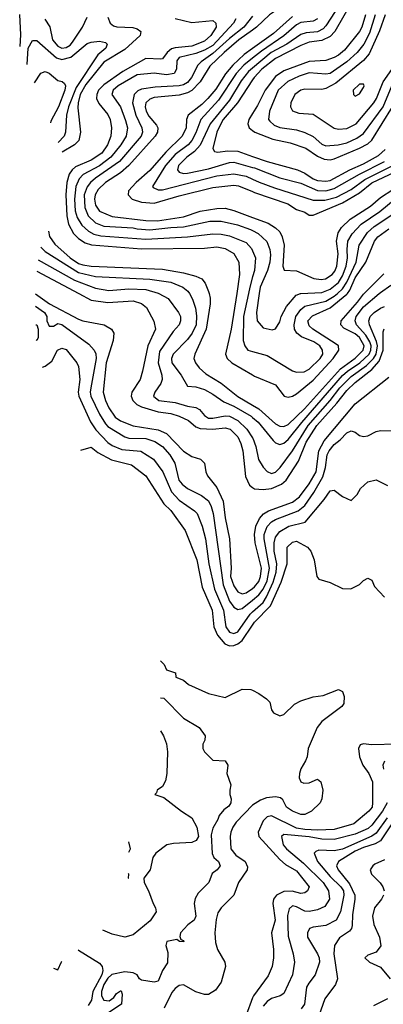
# Model space of a CAD drawing. Header units: inches. Extents: x 1793402 to 1900366, y 320852 to 470679.
# Tile 403 of 604: x 1828889 to 1830624, y 446609 to 451306. Entities that reach past the tile are written whole.
import ezdxf

# ---------------------------------------------------------------- set-up
doc = ezdxf.new("R2010")
doc.units = ezdxf.units.IN
doc.header["$MEASUREMENT"] = 0
for name, color, linetype in [('B8424', 7, 'Continuous'), ('B8425', 7, 'Continuous'), ('B8434', 7, 'Continuous'), ('B8435', 7, 'Continuous')]:
    doc.layers.add(name, color=color, linetype=linetype)

msp = doc.modelspace()

# ---------------------------------------------------------------- linework, layer by layer
at = {"layer": 'B8424', "color": 4}
for points, elevation in [([(1828963.8, 449997.9), (1829031.4, 449951.4), (1829170, 449878), (1829190.2, 449870.2), (1829291.3, 449850), (1829327.3, 449830), (1829338, 449810), (1829335.2, 449775.2), (1829301.2, 449670), (1829287, 449530), (1829297.4, 449490), (1829314.2, 449454.2), (1829344.9, 449410), (1829370, 449393.1), (1829430, 449368.9), (1829550, 449350.2), (1829590, 449331.7), (1829670, 449248), (1829710, 449222), (1829751.3, 449210), (1829770.6, 449190.6), (1829776.3, 449150), (1829784.9, 449130), (1829830, 449074), (1829859.5, 449010), (1829869.1, 448929.1), (1829890.3, 448830), (1829897.4, 448690), (1829894.6, 448650), (1829910, 448605.5), (1829930, 448577.3), (1829950, 448568), (1829970, 448572.4), (1830000, 448593.3)], 356), ([(1829171.2, 450000), (1829230, 449968.9), (1829310, 449957.7), (1829430, 449964.4), (1829470, 449953), (1829493.8, 449933.8), (1829528.6, 449868.6), (1829536.4, 449830), (1829499.5, 449750), (1829475.5, 449630), (1829463, 449590), (1829423.8, 449530), (1829420.4, 449510), (1829428.4, 449490), (1829448, 449470), (1829470, 449459), (1829550, 449435.8), (1829610, 449427.6), (1829650, 449414.6), (1829694.2, 449394.2), (1829730, 449364.4), (1829750, 449356.5), (1829810, 449352.6), (1829870, 449359.5), (1829892.4, 449352.4), (1829930, 449315.5), (1829944.8, 449284.8), (1829953.4, 449250), (1829966.9, 449126.9), (1829985.3, 449085.3), (1830000, 449074.9)], 364), ([(1829552.4, 450000), (1829596.7, 449976.7), (1829647.3, 449910), (1829655.5, 449890), (1829656.3, 449870), (1829650.5, 449850), (1829621.1, 449818.9), (1829556.5, 449723.5), (1829548.9, 449670), (1829566.4, 449610), (1829568, 449590), (1829563, 449570), (1829534, 449530), (1829527.3, 449510), (1829552, 449490), (1829630, 449479.5), (1829690, 449462), (1829730, 449456.3), (1829746.4, 449446.4), (1829770, 449418), (1829790, 449405.7), (1829810, 449404.6), (1829870, 449416.9), (1829890, 449415.2), (1829930, 449394.6), (1829973.3, 449353.3), (1830000, 449312)], 368), ([(1829698.3, 450000), (1829713.5, 449973.5), (1829728.5, 449930), (1829733.1, 449893.1), (1829730.3, 449850), (1829711.8, 449810), (1829690, 449780.9), (1829621.6, 449710), (1829613, 449690), (1829615.5, 449670), (1829659.1, 449610), (1829690, 449558), (1829730, 449555.5), (1829770, 449542.4), (1829810, 449520.4), (1829862.7, 449482.7), (1829910, 449462.6), (1829994.1, 449414.1), (1830000, 449409.2)], 372), ([(1829792.8, 450000), (1829798, 449978), (1829798, 449950), (1829778.3, 449830), (1829723.8, 449710), (1829720.5, 449690), (1829727.7, 449670), (1829745.9, 449645.9), (1829777.3, 449617.3), (1829850, 449572.4), (1829929.3, 449509.3), (1830000, 449467.9)], 376), ([(1829924.4, 450000), (1829898, 449830), (1829870.4, 449710), (1829879.3, 449690), (1829900.5, 449670), (1830000, 449611.4)], 384), ([(1829979.9, 450000), (1829956.5, 449890), (1829955.5, 449775.5), (1829962.8, 449750), (1829978, 449730), (1830000, 449723.8)], 388), ([(1828964.7, 449938.8), (1829007.2, 449910), (1829017.4, 449890), (1829018, 449870), (1829030, 449843.8), (1829050, 449844.4), (1829070, 449857.6), (1829090, 449852.4), (1829218, 449758), (1829244, 449730), (1829252, 449712), (1829254, 449690), (1829227.4, 449550), (1829224.9, 449530), (1829228.9, 449510), (1829270, 449424.9), (1829298.4, 449378.4), (1829310, 449365.3), (1829390, 449315.8), (1829410, 449310.3), (1829490, 449308.8), (1829534.4, 449294.4), (1829570, 449270.4), (1829606, 449230), (1829628.5, 449190), (1829648.8, 449110), (1829663.8, 449090), (1829690, 449070.4), (1829756.9, 449036.9), (1829790, 449010.6), (1829803.1, 448983.1), (1829811.7, 448950), (1829859.7, 448610), (1829890, 448533), (1829910, 448503.8), (1829930, 448492.2), (1829950, 448496.5), (1830000, 448537.2)], 352), ([(1828966, 449850.8), (1828970, 449850.8), (1828976.4, 449830), (1828977.3, 449790), (1828970, 449775.3)], 348), ([(1828970, 449775.3), (1828967.1, 449778.3)], 348), ([(1828997.9, 449648.8), (1829010, 449653.4), (1829042.7, 449677.3), (1829069.3, 449730), (1829090, 449738.4), (1829110, 449733.4), (1829162, 449670), (1829170, 449651.3), (1829175.3, 449590), (1829167.7, 449530), (1829170.3, 449510), (1829227.1, 449387.1), (1829252, 449350), (1829309.2, 449289.2), (1829330, 449275.3), (1829376.5, 449256.5), (1829467.3, 449247.3), (1829527.7, 449210), (1829572.4, 449150), (1829613.6, 449053.6), (1829650, 449014.4), (1829723.7, 448963.7), (1829735.5, 448950), (1829759.5, 448890), (1829774.9, 448830), (1829791.6, 448710), (1829818.3, 448590), (1829860.9, 448490), (1829872.4, 448410), (1829890, 448384.4), (1829910, 448377.6), (1829930, 448386.7), (1829988.3, 448470), (1830000, 448480.7)], 348), ([(1829180.3, 449253.2), (1829230, 449266.8), (1829261.4, 449241.4), (1829326.4, 449206.4), (1829422.3, 449182.3), (1829490.6, 449130), (1829577, 448997), (1829610, 448964.9), (1829679.1, 448870), (1829733.4, 448730), (1829759.4, 448599.4), (1829807.2, 448490), (1829816, 448410), (1829832, 448370), (1829868.1, 448328.1), (1829890, 448319.5), (1829910, 448321.5), (1829930, 448329.1), (1829950, 448344), (1830000, 448417.3)], 344), ([(1829560.5, 448247), (1829578, 448230), (1829590, 448204.7), (1829632, 448190), (1829634, 448170), (1829670, 448156), (1829694.4, 448134.4), (1829790, 448091), (1829870, 448072), (1829950, 448112), (1829991.6, 448111.6), (1830000, 448107.3)], 336), ([(1829560.5, 448070.6), (1829576, 448070), (1829670, 447974.8), (1829744.7, 447930), (1829774, 447890), (1829771.6, 447868.4), (1829762, 447850), (1829762, 447830), (1829770, 447814), (1829810, 447774), (1829870, 447771.3), (1829882, 447750), (1829878, 447710), (1829896, 447656), (1829891.3, 447630), (1829891.3, 447610), (1829898, 447590), (1829896, 447570), (1829886.4, 447553.6), (1829862.5, 447537.5), (1829841, 447510), (1829834.8, 447490), (1829810.4, 447449.6), (1829802.8, 447417.2), (1829807.7, 447327.7), (1829816, 447310), (1829838, 447290), (1829844.7, 447270), (1829831.3, 447250), (1829807.5, 447232.5), (1829790.8, 447190), (1829741.1, 447138.9), (1829725.8, 447114.2), (1829720.7, 447090), (1829730, 447028.7), (1829722, 447010), (1829691.8, 446988.2), (1829656, 446950), (1829652.7, 446932.7), (1829658, 446918), (1829670, 446914), (1829672.7, 446907.3), (1829652, 446908), (1829638, 446918), (1829591.3, 446908.7), (1829586.8, 446890), (1829595.5, 446855.5), (1829593.7, 446806.3), (1829570.5, 446769.5), (1829550, 446719), (1829530, 446715.1), (1829470, 446724.5), (1829461.2, 446730), (1829449.3, 446750), (1829430, 446758.9), (1829390, 446763.5), (1829328.6, 446751.4), (1829310, 446734.3), (1829290, 446702.9), (1829279, 446670), (1829279.5, 446650), (1829290, 446628), (1829315.1, 446624.9), (1829338.3, 446641.7), (1829350, 446660.7), (1829370, 446674), (1829373, 446673), (1829378, 446658), (1829374, 446610), (1829314, 446570)], 332), ([(1829560.5, 447913.3), (1829575.5, 447890), (1829590, 447852), (1829594.2, 447814.2), (1829590.5, 447709.5), (1829584.1, 447675.9), (1829570, 447648.7), (1829544.7, 447630), (1829542, 447618), (1829534, 447610), (1829575.9, 447595.9), (1829661, 447530), (1829710, 447499.1), (1829734.5, 447454.5), (1829741.3, 447410), (1829730.3, 447389.7), (1829710, 447381.6), (1829623.4, 447376.6), (1829590.5, 447369.5), (1829538, 447330), (1829524.7, 447310), (1829510.8, 447250), (1829481, 447210), (1829482.8, 447190), (1829503, 447150), (1829524.9, 447090), (1829537.3, 447070), (1829540.7, 447050), (1829512.1, 447007.9), (1829458, 446962), (1829430, 446941.2), (1829390, 446929.3)], 328), ([(1830000, 447559), (1829922.2, 447477.8), (1829905.8, 447454.2), (1829895.8, 447430), (1829893.4, 447410), (1829897, 447350), (1829919.7, 447319.7), (1829964.9, 447290), (1829975.9, 447264.1), (1829974, 447250), (1829932.7, 447190), (1829910.5, 447130), (1829850.4, 447069.6), (1829834.9, 447045.1), (1829826.2, 447013.8), (1829820.4, 446950), (1829823.4, 446903.4), (1829833.4, 446870), (1829867.3, 446810), (1829870.6, 446790), (1829850, 446715.3), (1829823.8, 446676.2), (1829790, 446656), (1829770, 446656), (1829730, 446669), (1829670, 446701.2), (1829650, 446699.3), (1829630, 446685.2), (1829615.1, 446664.9), (1829578, 446590)], 336), ([(1829409.3, 447335), (1829418, 447350), (1829410.3, 447384.2)], 328), ([(1829406.9, 447210.9), (1829408.7, 447211.3), (1829409, 447230), (1829407.3, 447233.7)], 328), ([(1829390, 446929.3), (1829330, 446942.9), (1829285, 446962.9)], 328), ([(1829167.9, 446868.1), (1829170, 446867.3), (1829270, 446804.9), (1829281.6, 446790), (1829285.7, 446770), (1829280.2, 446750), (1829238.2, 446670), (1829231.1, 446628.9), (1829215.9, 446604.1)], 328), ([(1829070, 446774), (1829088.9, 446811.1), (1829090.3, 446815.3)], 328), ([(1829050.2, 446781.9), (1829070, 446774)], 328), ([(1830000, 446639.6), (1829970, 446557.2)], 344)]:
    msp.add_lwpolyline(points, dxfattribs=dict(at, elevation=elevation))
at = {"layer": 'B8425', "color": 4}
msp.add_line((1828970.5, 450106, 364), (1829171.2, 450000, 364), dxfattribs=at)
for points, elevation in [([(1828891.4, 451177.9), (1828893.4, 451233.4), (1828888.6, 451331.4)], 376), ([(1829008.8, 451308.8), (1829031.7, 451271.7), (1829045.7, 451210), (1829070, 451180.3), (1829090, 451170.3), (1829110, 451173.4), (1829130, 451185.3), (1829141.4, 451198.6), (1829188.7, 451271.3), (1829210, 451318.8)], 376), ([(1829310, 451318), (1829320.5, 451290), (1829336.7, 451276.7), (1829351.9, 451271.9), (1829428.3, 451268.3), (1829450, 451262), (1829466.8, 451250), (1829464, 451230), (1829390, 451163.5), (1829290, 451103), (1829203.7, 450996.3), (1829178, 450950), (1829167.2, 450910), (1829165.5, 450885.5), (1829179.5, 450770), (1829170.4, 450730), (1829150.5, 450710), (1829090.8, 450674.5)], 376), ([(1829630, 451312), (1829710, 451293.1), (1829810, 451302), (1829824, 451290), (1829826.4, 451270), (1829801.6, 451230), (1829770, 451204.4), (1829710, 451179.8), (1829630, 451172.5), (1829613.5, 451166.5), (1829593.1, 451150), (1829570, 451119.6), (1829562.6, 451117.4), (1829490, 451120.5), (1829380.3, 451059.7), (1829290, 450995.6), (1829265.5, 450970), (1829256.1, 450950), (1829254.6, 450930), (1829266.2, 450906.2), (1829310, 450854), (1829320.4, 450830), (1829326.7, 450790), (1829323.1, 450750), (1829307.2, 450710), (1829280.4, 450670), (1829230, 450636), (1829155.6, 450604.4), (1829138.7, 450590), (1829125.2, 450570), (1829114.4, 450530), (1829109.2, 450470), (1829113.4, 450370), (1829122.3, 450330), (1829146.2, 450286.2), (1829170, 450262), (1829201.8, 450241.8), (1829231.4, 450231.4), (1829470, 450213.6), (1829770, 450215.8), (1829830, 450222), (1829870, 450214), (1829910.3, 450190.3), (1829934.9, 450150), (1829938.4, 450090), (1829924.4, 450000)], 384), ([(1829920.3, 451310), (1829908.5, 451290), (1829810, 451183.8), (1829770, 451160.3), (1829730, 451144.2), (1829650, 451126), (1829638, 451110), (1829637.1, 451070), (1829626, 451050), (1829590, 451043), (1829530, 451051.6), (1829450, 451042.4), (1829359.1, 450990), (1829335.5, 450970), (1829327.7, 450950), (1829370, 450890.7), (1829394.4, 450825.6), (1829403.7, 450790), (1829397.6, 450750), (1829372, 450710), (1829324.2, 450650), (1829270, 450609.8), (1829192.2, 450567.8), (1829172.3, 450547.7), (1829156.9, 450510), (1829150.2, 450450), (1829154.1, 450394.1), (1829162.3, 450362.3), (1829185.2, 450325.2), (1829217.2, 450297.2), (1829242.9, 450282.9), (1829275.3, 450275.3), (1829490, 450259.6), (1829690, 450270.2), (1829810, 450284.2), (1829850, 450283.7), (1829890, 450275.3), (1829970, 450243.8), (1829995.4, 450215.4), (1830000, 450204.2)], 388), ([(1830000, 451323), (1829958, 451270), (1829890, 451216.4), (1829810, 451144.2), (1829754.5, 451105.5), (1829739.5, 451090), (1829708.5, 451030), (1829690, 451006.9), (1829670, 450995.1), (1829650, 450991.1), (1829535.1, 450984.9), (1829470, 450974.3), (1829452.8, 450967.2), (1829434.9, 450950), (1829427.2, 450910), (1829443.1, 450850), (1829472.2, 450790), (1829474.4, 450770), (1829468.5, 450750), (1829365.3, 450630), (1829250, 450549.7), (1829227, 450530), (1829211.1, 450508.9), (1829196.9, 450470), (1829199.6, 450410), (1829215.3, 450370), (1829250, 450337.6), (1829290, 450321.5), (1829430, 450313.6), (1829450, 450308), (1829510, 450303.9), (1829610, 450315.5), (1829670, 450317.3), (1829795.6, 450344.4), (1829850, 450344.6), (1829927.8, 450327.8), (1829990, 450305.3), (1830000, 450300.2)], 392), ([(1830000, 451256.3), (1829934.3, 451210), (1829865.2, 451150), (1829795.4, 451084.6), (1829750.3, 451010), (1829710.8, 450969.2), (1829690, 450957.2), (1829650, 450945.6), (1829530, 450934.8), (1829510, 450927.6), (1829490.4, 450910), (1829487.2, 450890), (1829492, 450870), (1829505.3, 450845.3), (1829542.3, 450802.3), (1829548.5, 450790), (1829547, 450770), (1829534.9, 450750), (1829410.3, 450610), (1829370, 450576.4), (1829297.6, 450530), (1829263.5, 450496.5), (1829248.9, 450470), (1829245.2, 450450), (1829250, 450420.7), (1829270, 450392.4), (1829330, 450367.6), (1829490, 450348), (1829547.1, 450347.1), (1829670, 450366.5), (1829750, 450392.7), (1829830, 450405.7), (1829870, 450406.7), (1829910, 450395.3), (1830000, 450362.3)], 396), ([(1828924.9, 451093.2), (1828929.8, 451170.2), (1828950, 451207.3), (1828970, 451207.7), (1829063.8, 451123.8), (1829090, 451115.6), (1829132.6, 451127.4), (1829210, 451192.7), (1829230, 451199.3), (1829270, 451203), (1829297.6, 451197.6), (1829306.8, 451190), (1829299.1, 451170), (1829261.1, 451138.9), (1829157.7, 450982.3), (1829121.3, 450890), (1829111.7, 450850), (1829106.7, 450770), (1829100.4, 450750), (1829072.8, 450719.9)], 372), ([(1830000, 451169.5), (1829959.3, 451140.7), (1829905.2, 451090), (1829871.6, 451048.4), (1829824.8, 450975.2), (1829786, 450930), (1829758.1, 450901.9), (1829692.7, 450850), (1829684.9, 450830), (1829682.6, 450790), (1829664.2, 450750), (1829585.7, 450674.3), (1829510, 450586.3), (1829445.3, 450530), (1829408.4, 450490), (1829406, 450470), (1829424.9, 450450), (1829470, 450435.2), (1829530, 450430.3), (1829650, 450465.5), (1829810, 450504.9), (1829910, 450517.4), (1829933.5, 450513.5), (1830000, 450485.9)], 404), ([(1830000, 451122.7), (1829958.3, 451090), (1829922, 451050), (1829837.3, 450922.7), (1829753.4, 450830), (1829730, 450766.6), (1829710, 450729.6), (1829692, 450710), (1829630, 450663.1), (1829584, 450610), (1829522.8, 450510), (1829525.8, 450505.8), (1829550, 450494), (1829570, 450494.9), (1829830, 450560.8), (1829910, 450570.3), (1829970, 450559.6), (1830000, 450545.7)], 408), ([(1830000, 451075.6), (1829980.6, 451059.4), (1829945.8, 451014.2), (1829890, 450923), (1829798.3, 450810), (1829750, 450707.6), (1829722.9, 450677.1), (1829686, 450650), (1829646.4, 450610), (1829642, 450590), (1829650, 450578.8), (1829670, 450573), (1829690, 450574), (1829790, 450595.2), (1829890, 450624.6), (1829910, 450626), (1830000, 450601.7)], 412), ([(1828959.7, 451005.5), (1828990, 451051.3), (1829010, 451058.8), (1829030, 451050.8), (1829070, 451016), (1829090.9, 451010.9), (1829102, 451002), (1829106.8, 450990), (1829103.8, 450970), (1829074, 450890), (1829037.7, 450822.3), (1829035.8, 450813.4)], 368), ([(1830000, 451018.6), (1829927.9, 450910), (1829859.6, 450830), (1829847.9, 450810), (1829830.3, 450770), (1829811, 450691), (1829818, 450678), (1829834.4, 450674.4), (1829880.1, 450679.9), (1829930, 450678.3), (1830000, 450654.3)], 416), ([(1830000, 450857.9), (1829983, 450830), (1829978, 450810), (1829984, 450790), (1830000, 450778)], 424), ([(1829025.4, 450298.1), (1829031.3, 450271.3), (1829055.9, 450235.9), (1829130.3, 450170), (1829170, 450143.2), (1829190, 450136.1), (1829230, 450130.2), (1829570, 450115.6), (1829670, 450098.7), (1829730, 450082.4), (1829757.3, 450070), (1829773.4, 450050), (1829790.3, 450010.3), (1829792.8, 450000)], 376), ([(1828990.3, 450221.2), (1829010, 450200.3), (1829170, 450099.7), (1829250, 450080.8), (1829510, 450067.7), (1829610, 450053.7), (1829666.8, 450030), (1829691.7, 450011.7), (1829698.3, 450000)], 372), ([(1828976.3, 450160.6), (1829150, 450063.6), (1829250, 450025.3), (1829313.5, 450013.5), (1829410, 450022.3), (1829490, 450018.3), (1829550, 450001.3), (1829552.4, 450000)], 368), ([(1830000, 450079), (1829986.3, 450030), (1829979.9, 450000)], 388)]:
    msp.add_lwpolyline(points, dxfattribs=dict(at, elevation=elevation))
at = {"layer": 'B8434', "color": 4}
for points, elevation in [([(1830000, 449723.8), (1830070, 449704), (1830190, 449630.8), (1830210, 449624), (1830246.8, 449626.8), (1830270, 449639.1), (1830322.9, 449690), (1830336.2, 449710), (1830334.5, 449730), (1830320.9, 449750), (1830292.3, 449770), (1830234, 449794), (1830211.1, 449811.1), (1830200.5, 449830), (1830198, 449850), (1830206.3, 449890), (1830230, 449923.8), (1830250, 449940.3), (1830350, 449963.9), (1830390, 449987.2), (1830404.9, 450000)], 388), ([(1830000, 449467.9), (1830030, 449450.3), (1830110, 449377.6), (1830130, 449366.7), (1830150, 449365.3), (1830170, 449374.9), (1830248.5, 449450), (1830420, 449640), (1830490, 449691.3), (1830528.5, 449730), (1830532.5, 449750), (1830510, 449789.7), (1830490, 449806.8), (1830435.3, 449835.3), (1830421.6, 449850), (1830423, 449870), (1830501.6, 449958.4), (1830530, 449997), (1830533, 450000)], 376), ([(1830000, 449611.4), (1830010, 449605.5), (1830110, 449564), (1830150.6, 449510.6), (1830170, 449506), (1830190, 449510.4), (1830210, 449522), (1830290, 449586.7), (1830384.8, 449690), (1830411.3, 449730), (1830409.6, 449750), (1830398.9, 449758.9), (1830287, 449830), (1830270, 449845.1), (1830264.2, 449870), (1830285.8, 449894.2), (1830370, 449932.3), (1830450, 449996.5), (1830452.5, 450000)], 384), ([(1830000, 449409.2), (1830026.8, 449386.8), (1830098.3, 449298.3), (1830110, 449287.3), (1830130, 449279.1), (1830150, 449286), (1830170, 449303.1), (1830234.9, 449385.1), (1830430, 449608.1), (1830453.5, 449630), (1830512.1, 449670), (1830555.9, 449710), (1830565, 449730), (1830566, 449750), (1830560.2, 449770), (1830540.9, 449800.9), (1830496.3, 449850), (1830489.7, 449870), (1830494, 449890), (1830530, 449936.5), (1830604.8, 450000)], 372), ([(1830031.8, 450000), (1830019.3, 449910), (1830022, 449870), (1830050, 449836), (1830093.6, 449826.4), (1830110, 449831.3), (1830130, 449864.7), (1830137, 449890), (1830162.6, 449937.4), (1830208.2, 449991.8), (1830229, 450000)], 392), ([(1830000, 449312), (1830001.3, 449310), (1830016.4, 449270), (1830028.8, 449208.8), (1830050, 449171), (1830070, 449150.7), (1830090, 449141.6), (1830110, 449148.4), (1830131.6, 449170), (1830190.7, 449249.3), (1830264.8, 449370), (1830369.8, 449490), (1830416.1, 449550), (1830470, 449603.9), (1830543.2, 449656.8), (1830578, 449690), (1830589.9, 449710.1), (1830595.6, 449750), (1830591.1, 449771.1), (1830558.3, 449850), (1830555.1, 449870), (1830561.6, 449890), (1830580.7, 449910), (1830610, 449930.3), (1830630, 449937.6)], 368), ([(1830000, 449074.9), (1830008.7, 449068.7), (1830050, 449064.2), (1830090, 449070.3), (1830138, 449090), (1830160.5, 449110), (1830219.1, 449200.9), (1830256.5, 449290), (1830306.4, 449370), (1830402.7, 449477.3), (1830450, 449537.7), (1830490, 449576.1), (1830570, 449637.6), (1830603.6, 449676.4), (1830623.9, 449730), (1830623.5, 449816.5), (1830627.9, 449832.1)], 364), ([(1830000, 448593.3), (1830010, 448600.3), (1830030, 448626.4), (1830038.7, 448650), (1830043.1, 448690), (1830013.1, 448810), (1830009.7, 448850), (1830016.4, 448890), (1830032.9, 448927.1), (1830051.9, 448948.1), (1830076.3, 448963.7), (1830190, 449004.6), (1830224.7, 449030), (1830270, 449092.4), (1830303.1, 449150), (1830316.8, 449250), (1830342.1, 449297.9), (1830490, 449473.1), (1830650, 449600.7)], 356), ([(1830000, 448537.2), (1830030, 448561.7), (1830050.4, 448589.6), (1830069.8, 448630), (1830080.7, 448690), (1830055.6, 448830), (1830056, 448850), (1830070, 448887.7), (1830090, 448910.3), (1830110, 448922), (1830217.6, 448962.4), (1830250, 448988.5), (1830292.6, 449050), (1830335.2, 449124.8), (1830347.7, 449170), (1830356.3, 449230), (1830365.1, 449250), (1830390, 449279.3), (1830418.3, 449301.7), (1830450, 449336), (1830470, 449344.7), (1830490, 449338), (1830510, 449322), (1830530, 449318), (1830550, 449321), (1830590, 449341), (1830610, 449346), (1830685.4, 449345.4)], 352), ([(1830000, 448480.7), (1830050, 448526.3), (1830067.2, 448552.8), (1830097.8, 448622.2), (1830113.2, 448670), (1830115.8, 448710), (1830103.1, 448770), (1830103.9, 448810), (1830110, 448837.3), (1830130, 448863.8), (1830173.2, 448890), (1830251, 448909), (1830342, 449018), (1830370, 449058), (1830390, 449062), (1830430, 449031.3), (1830470, 449012), (1830498.6, 449041.4), (1830515.3, 449070), (1830550, 449102), (1830590, 449111.3), (1830643.6, 449083.6)], 348), ([(1830000, 448417.3), (1830010, 448432), (1830086, 448510), (1830136.8, 448623.2), (1830164.7, 448710), (1830164.5, 448790), (1830190, 448814), (1830210, 448818.8), (1830262, 448790), (1830278, 448770), (1830294.8, 448730), (1830306.8, 448650), (1830316.9, 448636.9), (1830370, 448622), (1830430, 448592), (1830468.4, 448591.6), (1830510, 448612), (1830528.9, 448631.1), (1830550, 448642), (1830570, 448632), (1830582, 448602), (1830630, 448551.3)], 344), ([(1830000, 448107.3), (1830030, 448092), (1830066.4, 448066.4), (1830082, 448050), (1830090, 448014), (1830099.6, 447999.6), (1830130, 447984.7), (1830150, 447992), (1830199.5, 448040.5), (1830230, 448057.3), (1830290, 448076.3), (1830337.5, 448082.5), (1830410, 448111), (1830430, 448102), (1830436.8, 448076.8), (1830435.2, 448044.8), (1830426.8, 448030), (1830330, 447958.4), (1830308.2, 447930), (1830264.9, 447830), (1830260.5, 447790), (1830253.4, 447770), (1830230, 447732.7), (1830224.2, 447710), (1830223.1, 447690), (1830230, 447671), (1830244.4, 447664.4), (1830270, 447666), (1830310, 447682.8), (1830326, 447670), (1830335.5, 447630), (1830330.6, 447590), (1830322.4, 447570), (1830281.6, 447530), (1830250, 447515.1), (1830230, 447514.8), (1830190, 447529.8), (1830162.6, 447550), (1830143.9, 447583.9), (1830133.6, 447593.6), (1830110, 447598.4), (1830066.4, 447593.6), (1830037.4, 447582.6), (1830000.5, 447559.5), (1830000, 447559)], 336), ([(1830690, 447849.5), (1830567.6, 447847.6), (1830530, 447852), (1830513.7, 447846.3), (1830504.9, 447830), (1830510.5, 447790), (1830526, 447750), (1830554.9, 447710), (1830572.4, 447670), (1830572.7, 447570), (1830570.4, 447550), (1830555.5, 447530), (1830482.8, 447470), (1830390, 447442.7), (1830310, 447439.8), (1830250, 447442.4), (1830209.9, 447449.9), (1830090, 447508.4), (1830070, 447503.5), (1830050, 447484.5), (1830026.4, 447430), (1830030.7, 447410), (1830130, 447299.5), (1830156.5, 447276.5), (1830210, 447246.4), (1830270.5, 447169.5), (1830262.8, 447150), (1830250, 447140.9), (1830230, 447138.4), (1830188.6, 447148.6), (1830150, 447147.4), (1830114.9, 447130), (1830100.4, 447110), (1830096.4, 447090), (1830108, 447010), (1830090.5, 446950), (1830100.5, 446870), (1830100.5, 446830), (1830093, 446790), (1830074.6, 446745.4), (1830003.8, 446650), (1830000, 446639.6)], 344), ([(1830630, 447768.7), (1830622, 447750), (1830624.4, 447730)], 348), ([(1830643.1, 447570), (1830619.6, 447530), (1830570, 447463), (1830552.3, 447447.7), (1830490, 447420.9), (1830390, 447394.8), (1830330, 447396.4), (1830270, 447407.7), (1830150, 447419.3), (1830138.8, 447410), (1830146.4, 447370), (1830161.6, 447350), (1830242.7, 447282.7), (1830336.5, 447190), (1830362.4, 447150), (1830368, 447110), (1830345.1, 447074.9), (1830310, 447059.6), (1830270, 447051.6), (1830250, 447053.3), (1830210, 447073.6), (1830190, 447078), (1830174.9, 447065.1), (1830167.4, 447032.6), (1830170, 446934), (1830194, 446850), (1830200.7, 446810), (1830190.6, 446750), (1830150, 446661.2), (1830131.3, 446650), (1830090, 446636.2), (1830070, 446622.9), (1830050, 446600.9)], 348), ([(1830642.1, 447497.9), (1830590, 447425.7), (1830568.7, 447411.3), (1830429.7, 447349.7), (1830390, 447341), (1830315.9, 447344.1), (1830301.6, 447338.4), (1830294.8, 447330), (1830310.4, 447290), (1830370, 447218), (1830422, 447170), (1830434, 447150), (1830436, 447130), (1830419.5, 447050), (1830399.1, 447010), (1830350, 446984.5), (1830290, 446977), (1830271.3, 446970), (1830262, 446950), (1830263, 446930), (1830310.5, 446850), (1830318, 446830), (1830319.1, 446810), (1830299.1, 446750), (1830268, 446710), (1830258, 446690), (1830247.3, 446610), (1830231.9, 446588.1)], 352), ([(1830665.2, 447470), (1830611, 447389), (1830586, 447374), (1830530, 447357.4), (1830490, 447339.8), (1830410.4, 447290), (1830400.4, 447270), (1830408.5, 447250), (1830463.1, 447183.1), (1830487.7, 447130), (1830488.9, 447110), (1830476.5, 447036.5), (1830475.3, 446984.7), (1830472.7, 446970), (1830462.6, 446957.4), (1830414.4, 446925.6), (1830390.4, 446890), (1830387.4, 446850), (1830404.9, 446730), (1830396.4, 446703.6), (1830345.1, 446634.9), (1830308.2, 446531.8)], 356), ([(1830630, 447298), (1830583, 447277), (1830573.4, 447270), (1830562, 447250), (1830567.7, 447230), (1830608.7, 447188.7), (1830622, 447170), (1830628, 447150)], 364), ([(1830625.5, 447130), (1830615.5, 447110), (1830581.3, 447070), (1830571.8, 447030), (1830579.6, 446990), (1830606.3, 446930), (1830611.5, 446888.5), (1830590, 446858), (1830550, 446844), (1830536, 446830), (1830558, 446810), (1830610, 446785.5), (1830656.5, 446730)], 364), ([(1830644.6, 446635.4), (1830578, 446602)], 364)]:
    msp.add_lwpolyline(points, dxfattribs=dict(at, elevation=elevation))
at = {"layer": 'B8435', "color": 4}
for points, elevation in [([(1830000, 451448.9), (1830050, 451448.1), (1830190, 451487), (1830270, 451494), (1830282, 451490), (1830274, 451486), (1830266, 451470), (1830242.8, 451457.2), (1830171.8, 451390), (1830081.3, 451330), (1830019.5, 451270), (1830000, 451256.3)], 396), ([(1830435.2, 451410), (1830350, 451276.2), (1830336.8, 451263.2), (1830310, 451248.4), (1830255.9, 451244.1), (1830230, 451235.4), (1830164.4, 451190), (1830088.9, 451150), (1830000, 451075.6)], 412), ([(1830479.2, 451400.8), (1830392.9, 451250), (1830370, 451226.6), (1830330, 451206.4), (1830270, 451198.7), (1830230, 451183.5), (1830110, 451121.4), (1830044.9, 451070), (1830007.6, 451030), (1830000, 451018.6)], 416), ([(1830539.6, 451330), (1830520.9, 451270), (1830510.2, 451249.8), (1830439, 451161), (1830410, 451136.9), (1830390, 451125.1), (1830350, 451111.2), (1830270, 451107.3), (1830150, 451062.3), (1830110, 451035.1), (1830060.9, 450970), (1830023.5, 450896.5), (1830000, 450857.9)], 424), ([(1830190, 451320.9), (1830099.8, 451240.2), (1830000, 451169.5)], 404), ([(1830310, 451309.7), (1830290, 451299.1), (1830230, 451292.2), (1830210, 451282), (1830150.1, 451229.9), (1830043.4, 451156.6), (1830000, 451122.7)], 408), ([(1830584.7, 451330), (1830557.4, 451242.6), (1830531.7, 451190), (1830499.5, 451150), (1830450, 451104.4), (1830370, 451049.7), (1830350, 451046.9), (1830270, 451052.6), (1830223, 451037), (1830168.2, 451011.8), (1830122.4, 450970), (1830081.3, 450870), (1830076.3, 450830), (1830082.3, 450822.3), (1830103.8, 450803.8), (1830130, 450792.4), (1830210, 450781.1), (1830250, 450768.5), (1830289, 450749), (1830330, 450713), (1830350, 450703.8), (1830408.6, 450708.6), (1830450, 450718.9), (1830498.2, 450741.8), (1830530, 450763.1), (1830623.5, 450890), (1830665.6, 450994.4)], 428), ([(1830632.7, 451330), (1830606.6, 451253.4), (1830557.3, 451142.7), (1830529.2, 451110.8), (1830397.1, 451002.9), (1830350, 450978), (1830330, 450972.7), (1830250, 450974.5), (1830230, 450969.4), (1830202, 450950), (1830182.8, 450910), (1830181, 450890), (1830190.8, 450870.8), (1830220.5, 450860.5), (1830290, 450854.8), (1830390, 450788), (1830410, 450783.8), (1830450, 450786.4), (1830494.5, 450810), (1830578.7, 450910), (1830591.1, 450930), (1830623, 451010), (1830675.3, 451084.7)], 432), ([(1830000, 450778), (1830010.3, 450770.3), (1830096.7, 450736.7), (1830179, 450719), (1830253.9, 450693.9), (1830310, 450655.3), (1830341.1, 450641.1), (1830370, 450638.3), (1830390, 450643.1), (1830510, 450692.7), (1830550, 450714.6), (1830570, 450732.2), (1830667.7, 450890)], 424), ([(1830000, 450654.3), (1830070, 450630.3), (1830214.8, 450590), (1830250, 450574.3), (1830290, 450546.7), (1830310, 450539.6), (1830350, 450535.8), (1830370, 450539.7), (1830465.1, 450590), (1830530, 450618.2), (1830600.9, 450659.1), (1830633.1, 450686.9)], 416), ([(1830000, 450601.7), (1830010, 450599), (1830130, 450551.8), (1830230, 450525.7), (1830310, 450491.4), (1830350, 450490.2), (1830390, 450501.5), (1830510.5, 450569.5), (1830630, 450629.1)], 412), ([(1830000, 450545.7), (1830031.3, 450531.3), (1830104.6, 450504.6), (1830290, 450444.6), (1830345.4, 450445.4), (1830401.2, 450458.8), (1830470, 450496.1), (1830536, 450544), (1830669.7, 450610)], 408), ([(1830000, 450485.9), (1830010, 450481.7), (1830168.1, 450428.1), (1830210, 450401.3), (1830250, 450387.7), (1830270, 450374), (1830290, 450373.4), (1830430, 450432.9), (1830510, 450480.2), (1830570, 450527.5), (1830680.2, 450579.8)], 404), ([(1830000, 450362.3), (1830074.8, 450334.8), (1830110, 450313), (1830130, 450293.4), (1830141.3, 450270), (1830150.3, 450230), (1830144.9, 450130), (1830151.1, 450111.1), (1830210, 450108), (1830292, 450072), (1830327, 450067), (1830348, 450070), (1830380.5, 450090), (1830393.2, 450106.8), (1830401.7, 450130), (1830408.5, 450190), (1830401, 450250), (1830408.4, 450290), (1830424.7, 450315.3), (1830465.4, 450354.6), (1830562.8, 450417.2), (1830610, 450458), (1830670, 450496.9)], 396), ([(1830229, 450000), (1830230, 450000.4), (1830330, 450005.2), (1830370, 450020.9), (1830410, 450052), (1830430, 450084.4), (1830446.6, 450130), (1830453.1, 450170), (1830450.9, 450210), (1830455.4, 450250), (1830475.1, 450284.9), (1830518.7, 450330), (1830608.1, 450391.9), (1830690, 450459)], 392), ([(1830404.9, 450000), (1830430, 450021.5), (1830450, 450053.7), (1830494, 450150), (1830508.2, 450230), (1830549, 450291), (1830580, 450320), (1830664.8, 450375.2)], 388), ([(1830000, 450300.2), (1830026.5, 450286.5), (1830068.6, 450248.6), (1830083.1, 450210), (1830084.9, 450184.9), (1830082.6, 450150), (1830071.8, 450110), (1830036, 450030), (1830031.8, 450000)], 392), ([(1830452.5, 450000), (1830463.9, 450016.1), (1830490, 450074.9), (1830540.4, 450150), (1830582, 450250), (1830597.6, 450270), (1830650.9, 450309.1)], 384), ([(1830000, 450204.2), (1830014, 450170), (1830008.7, 450110), (1830000, 450079)], 388), ([(1830533, 450000), (1830626.6, 450093.4)], 376), ([(1830604.8, 450000), (1830610, 450004.4), (1830660.1, 450039.9)], 372)]:
    msp.add_lwpolyline(points, dxfattribs=dict(at, elevation=elevation))
at = {"layer": 'B8435', "color": 4, "elevation": 436}
msp.add_lwpolyline([(1830510, 450999), (1830481, 450970), (1830482, 450950), (1830490, 450942), (1830510, 450952), (1830530, 450982), (1830533.2, 450990), (1830530, 450998)], close=True, dxfattribs=at)

doc.saveas('drawing.dxf')
